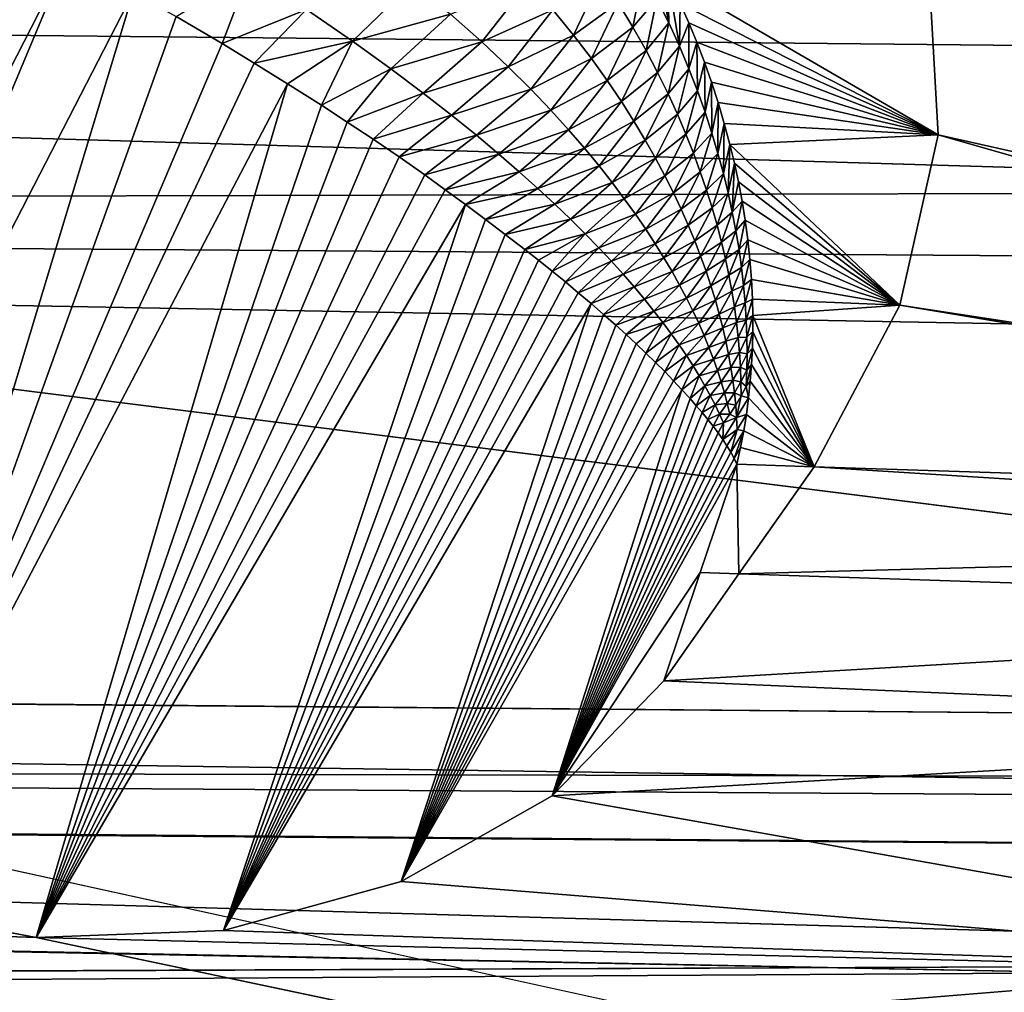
# Model space of a CAD drawing. Header units: metres. Extents: x -31 to 116, y -82 to 82.
# Tile 319 of 656: x 16.642 to 17.436, y -38.084 to -37.3. Entities that reach past the tile are written whole.
import ezdxf

# ---------------------------------------------------------------- set-up
doc = ezdxf.new("R2010")
doc.units = ezdxf.units.M
doc.layers.add('solid_80000000GA_10_1', color=7, linetype='CONTINUOUS')

msp = doc.modelspace()

# ---------------------------------------------------------------- linework, layer by layer
at = {"layer": 'solid_80000000GA_10_1'}
for points in [[(23.04767, -35.786476, 49.158199), (5.595928, -33.960369, 50.161377), (5.595928, -37.675877, 47.434151)], [(15.388331, -35.440407, -49.26173), (23.04767, -34.969704, -49.742542), (23.04767, -38.665939, -46.927025)], [(12.5, -35.020924, 47.021606), (103, -35.848087, 49.354969), (103, -39.609806, 46.390305)], [(12.5, -38.485485, 44.230812), (12.5, -35.020924, 47.021606), (103, -39.609806, 46.390305)], [(12.5, -35.020939, -47.021599), (103, -39.620941, -46.380795), (103, -35.856754, -49.348675)], [(12.5, -35.020939, -47.021599), (12.5, -38.485485, -44.230812), (103, -39.620941, -46.380795)], [(16.182812, -36.240772, -48.689629), (15.388331, -35.440407, -49.26173), (23.04767, -38.665939, -46.927025)], [(23.04767, -39.421745, 46.293915), (23.04767, -35.786476, 49.158199), (5.595928, -37.675877, 47.434151)], [(17.196306, -37.000572, -48.133003), (16.182812, -36.240772, -48.689629), (23.04767, -38.665939, -46.927025)], [(39, -37.328831, -42.417587), (27.5, -37.264008, -42.639057), (12.5, -36.591679, -42.235298)], [(39, -37.091347, -42.137669), (39, -37.328831, -42.417587), (12.5, -36.591679, -42.235298)], [(39, -37.538982, 37.279552), (12.5, -37.270844, 36.899021), (12.5, -36.747009, 37.45446)], [(39, -37.092178, 37.76429), (39, -37.538982, 37.279552), (12.5, -36.747009, 37.45446)], [(39, -37.377934, -37.434277), (12.5, -36.899021, -37.270844), (12.5, -37.45446, -36.747009)], [(39, -37.377934, -37.434277), (39, -37.135208, -37.709202), (12.5, -36.899021, -37.270844)], [(17.274393, -37.065746, -48.084301), (17.196306, -37.000572, -48.133003), (23.04767, -38.665939, -46.927025)], [(17.336506, -37.153465, -48.017685), (17.274393, -37.065746, -48.084301), (23.04767, -38.665939, -46.927025)], [(12.5, -37.078857, 42.824184), (12.5, -38.485485, 44.230812), (20.001122, -38.723598, 44.28376)], [(12.5, -37.078857, 42.824184), (20.001122, -38.723598, 44.28376), (27.5, -38.961391, 44.336441)], [(27.5, -37.263996, 42.639046), (12.5, -37.078857, 42.824184), (27.5, -38.961391, 44.336441)], [(27.5, -37.264008, -42.639057), (12.5, -38.485485, -44.230812), (12.5, -37.078869, -42.824196)], [(17.375599, -37.263943, -47.932709), (17.336506, -37.153465, -48.017685), (23.04767, -38.665939, -46.927025)], [(16.507898, -37.5863, -46.996311), (16.63205, -37.215485, -46.621281), (16.681402, -37.247555, -46.603642)], [(16.681402, -37.247555, -46.603642), (16.73369, -37.278107, -46.593655), (16.384933, -37.955242, -47.368942)], [(16.507898, -37.5863, -46.996311), (16.681402, -37.247555, -46.603642), (16.384933, -37.955242, -47.368942)], [(17.165554, -37.302647, -46.817825), (17.154148, -37.245403, -46.830048), (17.164791, -37.265987, -46.846947)], [(17.15601, -37.283195, -46.79855), (17.154148, -37.245403, -46.830048), (17.165554, -37.302647, -46.817825)], [(27.5, -37.264008, -42.639057), (20.001122, -38.723598, -44.28376), (12.5, -38.485485, -44.230812)], [(16.805347, -37.319431, -46.59623), (16.768324, -37.2976, -46.592163), (16.827156, -37.262157, -46.554646)], [(16.805347, -37.319431, -46.59623), (16.827156, -37.262157, -46.554646), (16.873272, -37.292011, -46.567516)], [(17.111057, -37.265808, -46.708324), (17.08869, -37.312565, -46.683731), (17.071966, -37.292168, -46.660465)], [(17.111057, -37.265808, -46.708324), (17.124697, -37.286621, -46.72982), (17.08869, -37.312565, -46.683731)], [(17.145288, -37.262993, -46.7794), (17.136635, -37.306252, -46.751236), (17.124697, -37.286621, -46.72982)], [(17.145288, -37.262993, -46.7794), (17.15601, -37.283195, -46.79855), (17.136635, -37.306252, -46.751236)], [(17.164791, -37.265987, -46.846947), (17.375599, -37.263943, -47.932709), (17.38287, -37.393021, -47.83223)], [(17.174847, -37.287155, -46.865082), (17.164791, -37.265987, -46.846947), (17.38287, -37.393021, -47.83223)], [(17.174093, -37.321449, -46.837212), (17.164791, -37.265987, -46.846947), (17.174847, -37.287155, -46.865082)], [(17.165554, -37.302647, -46.817825), (17.164791, -37.265987, -46.846947), (17.174093, -37.321449, -46.837212)], [(17.38287, -37.393021, -47.83223), (17.375599, -37.263943, -47.932709), (23.04767, -38.665939, -46.927025)], [(39, -38.06686, 36.8843), (12.5, -37.892418, 36.44949), (12.5, -37.270844, 36.899021)], [(39, -37.538982, 37.279552), (39, -38.06686, 36.8843), (12.5, -37.270844, 36.899021)], [(16.959131, -37.270306, -46.577343), (16.910482, -37.317516, -46.584934), (16.873272, -37.292011, -46.567516)], [(16.959131, -37.270306, -46.577343), (16.989607, -37.295742, -46.599991), (16.910482, -37.317516, -46.584934)], [(17.052292, -37.269844, -46.637028), (17.014666, -37.318043, -46.623222), (16.989607, -37.295742, -46.599991)], [(17.052292, -37.269844, -46.637028), (17.071966, -37.292168, -46.660465), (17.014666, -37.318043, -46.623222)], [(16.73369, -37.278107, -46.593655), (16.511103, -38.012699, -47.325165), (16.384933, -37.955242, -47.368942)], [(16.768324, -37.2976, -46.592163), (16.511103, -38.012699, -47.325165), (16.73369, -37.278107, -46.593655)], [(17.15601, -37.283195, -46.79855), (17.147184, -37.324902, -46.772572), (17.136635, -37.306252, -46.751236)], [(17.15601, -37.283195, -46.79855), (17.165554, -37.302647, -46.817825), (17.147184, -37.324902, -46.772572)], [(17.124697, -37.286621, -46.72982), (17.103201, -37.331478, -46.706783), (17.08869, -37.312565, -46.683731)], [(17.124697, -37.286621, -46.72982), (17.136635, -37.306252, -46.751236), (17.103201, -37.331478, -46.706783)], [(17.174093, -37.321449, -46.837212), (17.174847, -37.287155, -46.865082), (17.18165, -37.302616, -46.878834)], [(17.18165, -37.302616, -46.878834), (17.174847, -37.287155, -46.865082), (17.38287, -37.393021, -47.83223)], [(16.805347, -37.319431, -46.59623), (16.511103, -38.012699, -47.325165), (16.768324, -37.2976, -46.592163)], [(16.831266, -37.335106, -46.602367), (16.805347, -37.319431, -46.59623), (16.873272, -37.292011, -46.567516)], [(16.831266, -37.335106, -46.602367), (16.873272, -37.292011, -46.567516), (16.910482, -37.317516, -46.584934)], [(16.989607, -37.295742, -46.599991), (16.941288, -37.339649, -46.604481), (16.910482, -37.317516, -46.584934)], [(16.989607, -37.295742, -46.599991), (17.014666, -37.318043, -46.623222), (16.941288, -37.339649, -46.604481)], [(17.071966, -37.292168, -46.660465), (17.035885, -37.338036, -46.646564), (17.014666, -37.318043, -46.623222)], [(17.071966, -37.292168, -46.660465), (17.08869, -37.312565, -46.683731), (17.035885, -37.338036, -46.646564)], [(17.136635, -37.306252, -46.751236), (17.115961, -37.349209, -46.729633), (17.103201, -37.331478, -46.706783)], [(17.136635, -37.306252, -46.751236), (17.147184, -37.324902, -46.772572), (17.115961, -37.349209, -46.729633)], [(17.165554, -37.302647, -46.817825), (17.156559, -37.34272, -46.793835), (17.147184, -37.324902, -46.772572)], [(17.165554, -37.302647, -46.817825), (17.174093, -37.321449, -46.837212), (17.156559, -37.34272, -46.793835)], [(17.174093, -37.321449, -46.837212), (17.18165, -37.302616, -46.878834), (17.181747, -37.33968, -46.856697)], [(17.188122, -37.318344, -46.893272), (17.18165, -37.302616, -46.878834), (17.38287, -37.393021, -47.83223)], [(17.181747, -37.33968, -46.856697), (17.18165, -37.302616, -46.878834), (17.188122, -37.318344, -46.893272)], [(17.08869, -37.312565, -46.683731), (17.054209, -37.356262, -46.669853), (17.035885, -37.338036, -46.646564)], [(17.08869, -37.312565, -46.683731), (17.103201, -37.331478, -46.706783), (17.054209, -37.356262, -46.669853)], [(16.831266, -37.335106, -46.602367), (16.511103, -38.012699, -47.325165), (16.805347, -37.319431, -46.59623)], [(16.85799, -37.351738, -46.611691), (16.831266, -37.335106, -46.602367), (16.910482, -37.317516, -46.584934)], [(16.885386, -37.369141, -46.624325), (16.85799, -37.351738, -46.611691), (16.910482, -37.317516, -46.584934)], [(16.885386, -37.369141, -46.624325), (16.910482, -37.317516, -46.584934), (16.941288, -37.339649, -46.604481)], [(17.014666, -37.318043, -46.623222), (16.967482, -37.359272, -46.625103), (16.941288, -37.339649, -46.604481)], [(17.014666, -37.318043, -46.623222), (17.035885, -37.338036, -46.646564), (16.967482, -37.359272, -46.625103)], [(17.174093, -37.321449, -46.837212), (17.164955, -37.359837, -46.815041), (17.156559, -37.34272, -46.793835)], [(17.174093, -37.321449, -46.837212), (17.181747, -37.33968, -46.856697), (17.164955, -37.359837, -46.815041)], [(17.181747, -37.33968, -46.856697), (17.188122, -37.318344, -46.893272), (17.188622, -37.357399, -46.876274)], [(17.194235, -37.334301, -46.908382), (17.188122, -37.318344, -46.893272), (17.38287, -37.393021, -47.83223)], [(17.188622, -37.357399, -46.876274), (17.188122, -37.318344, -46.893272), (17.194235, -37.334301, -46.908382)], [(17.147184, -37.324902, -46.772572), (17.1273, -37.365963, -46.7523), (17.115961, -37.349209, -46.729633)], [(17.147184, -37.324902, -46.772572), (17.156559, -37.34272, -46.793835), (17.1273, -37.365963, -46.7523)], [(16.85799, -37.351738, -46.611691), (16.511103, -38.012699, -47.325165), (16.831266, -37.335106, -46.602367)], [(17.035885, -37.338036, -46.646564), (16.990284, -37.377018, -46.64629), (16.967482, -37.359272, -46.625103)], [(17.035885, -37.338036, -46.646564), (17.054209, -37.356262, -46.669853), (16.990284, -37.377018, -46.64629)], [(17.103201, -37.331478, -46.706783), (17.07033, -37.373135, -46.693027), (17.054209, -37.356262, -46.669853)], [(17.103201, -37.331478, -46.706783), (17.115961, -37.349209, -46.729633), (17.07033, -37.373135, -46.693027)], [(17.188622, -37.357399, -46.876274), (17.194235, -37.334301, -46.908382), (17.19479, -37.37466, -46.895931)], [(17.19998, -37.350506, -46.92416), (17.194235, -37.334301, -46.908382), (17.38287, -37.393021, -47.83223)], [(17.19479, -37.37466, -46.895931), (17.194235, -37.334301, -46.908382), (17.19998, -37.350506, -46.92416)], [(16.906141, -37.382687, -46.636154), (16.885386, -37.369141, -46.624325), (16.941288, -37.339649, -46.604481)], [(16.906141, -37.382687, -46.636154), (16.941288, -37.339649, -46.604481), (16.967482, -37.359272, -46.625103)], [(17.156559, -37.34272, -46.793835), (17.137442, -37.381901, -46.774811), (17.1273, -37.365963, -46.7523)], [(17.156559, -37.34272, -46.793835), (17.164955, -37.359837, -46.815041), (17.137442, -37.381901, -46.774811)], [(17.181747, -37.33968, -46.856697), (17.172497, -37.376339, -46.836201), (17.164955, -37.359837, -46.815041)], [(17.181747, -37.33968, -46.856697), (17.188622, -37.357399, -46.876274), (17.172497, -37.376339, -46.836201)], [(16.85799, -37.351738, -46.611691), (16.655378, -38.040218, -47.305668), (16.511103, -38.012699, -47.325165)], [(16.885386, -37.369141, -46.624325), (16.655378, -38.040218, -47.305668), (16.85799, -37.351738, -46.611691)], [(17.115961, -37.349209, -46.729633), (17.084686, -37.38892, -46.716076), (17.07033, -37.373135, -46.693027)], [(17.115961, -37.349209, -46.729633), (17.1273, -37.365963, -46.7523), (17.084686, -37.38892, -46.716076)], [(17.19479, -37.37466, -46.895931), (17.19998, -37.350506, -46.92416), (17.200306, -37.391499, -46.915672)], [(17.205341, -37.366966, -46.94062), (17.19998, -37.350506, -46.92416), (17.38287, -37.393021, -47.83223)], [(17.200306, -37.391499, -46.915672), (17.19998, -37.350506, -46.92416), (17.205341, -37.366966, -46.94062)], [(16.927071, -37.396564, -46.650021), (16.906141, -37.382687, -46.636154), (16.967482, -37.359272, -46.625103)], [(16.927071, -37.396564, -46.650021), (16.967482, -37.359272, -46.625103), (16.990284, -37.377018, -46.64629)], [(17.054209, -37.356262, -46.669853), (17.01045, -37.393311, -46.667828), (16.990284, -37.377018, -46.64629)], [(17.054209, -37.356262, -46.669853), (17.07033, -37.373135, -46.693027), (17.01045, -37.393311, -46.667828)], [(17.164955, -37.359837, -46.815041), (17.146589, -37.397156, -46.797184), (17.137442, -37.381901, -46.774811)], [(17.164955, -37.359837, -46.815041), (17.172497, -37.376339, -46.836201), (17.146589, -37.397156, -46.797184)], [(17.188622, -37.357399, -46.876274), (17.1793, -37.392311, -46.857323), (17.172497, -37.376339, -46.836201)], [(17.188622, -37.357399, -46.876274), (17.19479, -37.37466, -46.895931), (17.1793, -37.392311, -46.857323)], [(16.906141, -37.382687, -46.636154), (16.655378, -38.040218, -47.305668), (16.885386, -37.369141, -46.624325)], [(17.1273, -37.365963, -46.7523), (17.097597, -37.40382, -46.739002), (17.084686, -37.38892, -46.716076)], [(17.1273, -37.365963, -46.7523), (17.137442, -37.381901, -46.774811), (17.097597, -37.40382, -46.739002)], [(17.200306, -37.391499, -46.915672), (17.205341, -37.366966, -46.94062), (17.205215, -37.407948, -46.935486)], [(17.205215, -37.407948, -46.935486), (17.205341, -37.366966, -46.94062), (17.210304, -37.383705, -46.957767)], [(17.210304, -37.383705, -46.957767), (17.205341, -37.366966, -46.94062), (17.38287, -37.393021, -47.83223)], [(39, -37.647449, -37.185452), (39, -37.377934, -37.434277), (12.5, -37.45446, -36.747009)], [(16.947987, -37.410778, -46.666035), (16.927071, -37.396564, -46.650021), (16.990284, -37.377018, -46.64629)], [(16.947987, -37.410778, -46.666035), (16.990284, -37.377018, -46.64629), (17.01045, -37.393311, -46.667828)], [(17.07033, -37.373135, -46.693027), (17.028549, -37.408459, -46.689579), (17.01045, -37.393311, -46.667828)], [(17.07033, -37.373135, -46.693027), (17.084686, -37.38892, -46.716076), (17.028549, -37.408459, -46.689579)], [(17.172497, -37.376339, -46.836201), (17.154875, -37.411819, -46.819447), (17.146589, -37.397156, -46.797184)], [(17.172497, -37.376339, -46.836201), (17.1793, -37.392311, -46.857323), (17.154875, -37.411819, -46.819447)], [(17.19479, -37.37466, -46.895931), (17.185444, -37.407814, -46.878422), (17.1793, -37.392311, -46.857323)], [(17.19479, -37.37466, -46.895931), (17.200306, -37.391499, -46.915672), (17.185444, -37.407814, -46.878422)], [(16.927071, -37.396564, -46.650021), (16.655378, -38.040218, -47.305668), (16.906141, -37.382687, -46.636154)], [(17.137442, -37.381901, -46.774811), (17.109283, -37.417969, -46.761829), (17.097597, -37.40382, -46.739002)], [(17.137442, -37.381901, -46.774811), (17.146589, -37.397156, -46.797184), (17.109283, -37.417969, -46.761829)], [(17.205215, -37.407948, -46.935486), (17.210304, -37.383705, -46.957767), (17.20957, -37.424038, -46.955376)], [(17.20957, -37.424038, -46.955376), (17.210304, -37.383705, -46.957767), (17.214848, -37.400707, -46.975597)], [(17.214848, -37.400707, -46.975597), (17.210304, -37.383705, -46.957767), (17.38287, -37.393021, -47.83223)], [(16.968712, -37.425343, -46.68428), (16.947987, -37.410778, -46.666035), (17.01045, -37.393311, -46.667828)], [(16.968712, -37.425343, -46.68428), (17.01045, -37.393311, -46.667828), (17.028549, -37.408459, -46.689579)], [(17.084686, -37.38892, -46.716076), (17.044949, -37.422672, -46.711483), (17.028549, -37.408459, -46.689579)], [(17.084686, -37.38892, -46.716076), (17.097597, -37.40382, -46.739002), (17.044949, -37.422672, -46.711483)], [(17.1793, -37.392311, -46.857323), (17.162416, -37.42598, -46.841618), (17.154875, -37.411819, -46.819447)], [(17.1793, -37.392311, -46.857323), (17.185444, -37.407814, -46.878422), (17.162416, -37.42598, -46.841618)], [(17.200306, -37.391499, -46.915672), (17.190979, -37.422882, -46.899502), (17.185444, -37.407814, -46.878422)], [(17.200306, -37.391499, -46.915672), (17.205215, -37.407948, -46.935486), (17.190979, -37.422882, -46.899502)], [(17.214848, -37.400707, -46.975597), (17.38287, -37.393021, -47.83223), (17.351797, -37.530239, -47.724049)], [(17.351797, -37.530239, -47.724049), (17.38287, -37.393021, -47.83223), (18.452015, -37.698494, -47.612148)], [(17.38287, -37.393021, -47.83223), (23.04767, -38.665939, -46.927025), (18.452015, -37.698494, -47.612148)], [(16.947987, -37.410778, -46.666035), (16.655378, -38.040218, -47.305668), (16.927071, -37.396564, -46.650021)], [(17.146589, -37.397156, -46.797184), (17.119938, -37.431492, -46.784561), (17.109283, -37.417969, -46.761829)], [(17.146589, -37.397156, -46.797184), (17.154875, -37.411819, -46.819447), (17.119938, -37.431492, -46.784561)], [(17.20957, -37.424038, -46.955376), (17.214848, -37.400707, -46.975597), (17.213419, -37.439804, -46.975334)], [(17.213419, -37.439804, -46.975334), (17.214848, -37.400707, -46.975597), (17.218454, -37.415749, -46.991753)], [(17.218454, -37.415749, -46.991753), (17.214848, -37.400707, -46.975597), (17.351797, -37.530239, -47.724049)], [(16.985149, -37.437191, -46.700481), (16.968712, -37.425343, -46.68428), (17.028549, -37.408459, -46.689579)], [(16.985149, -37.437191, -46.700481), (17.028549, -37.408459, -46.689579), (17.044949, -37.422672, -46.711483)], [(17.097597, -37.40382, -46.739002), (17.059927, -37.436111, -46.733505), (17.044949, -37.422672, -46.711483)], [(17.097597, -37.40382, -46.739002), (17.109283, -37.417969, -46.761829), (17.059927, -37.436111, -46.733505)], [(17.185444, -37.407814, -46.878422), (17.169296, -37.43969, -46.863712), (17.162416, -37.42598, -46.841618)], [(17.185444, -37.407814, -46.878422), (17.190979, -37.422882, -46.899502), (17.169296, -37.43969, -46.863712)], [(17.205215, -37.407948, -46.935486), (17.195955, -37.437557, -46.920574), (17.190979, -37.422882, -46.899502)], [(17.205215, -37.407948, -46.935486), (17.20957, -37.424038, -46.955376), (17.195955, -37.437557, -46.920574)], [(16.968712, -37.425343, -46.68428), (16.655378, -38.040218, -47.305668), (16.947987, -37.410778, -46.666035)], [(17.109283, -37.417969, -46.761829), (17.073673, -37.448887, -46.755623), (17.059927, -37.436111, -46.733505)], [(17.109283, -37.417969, -46.761829), (17.119938, -37.431492, -46.784561), (17.073673, -37.448887, -46.755623)], [(17.154875, -37.411819, -46.819447), (17.129696, -37.444477, -46.807217), (17.119938, -37.431492, -46.784561)], [(17.154875, -37.411819, -46.819447), (17.162416, -37.42598, -46.841618), (17.129696, -37.444477, -46.807217)], [(17.213419, -37.439804, -46.975334), (17.218454, -37.415749, -46.991753), (17.216793, -37.455265, -46.995358)], [(17.216793, -37.455265, -46.995358), (17.218454, -37.415749, -46.991753), (17.22171, -37.43095, -47.008442)], [(17.22171, -37.43095, -47.008442), (17.218454, -37.415749, -46.991753), (17.351797, -37.530239, -47.724049)], [(16.985149, -37.437191, -46.700481), (16.655378, -38.040218, -47.305668), (16.968712, -37.425343, -46.68428)], [(17.001465, -37.449165, -46.718102), (16.985149, -37.437191, -46.700481), (17.044949, -37.422672, -46.711483)], [(17.001465, -37.449165, -46.718102), (17.044949, -37.422672, -46.711483), (17.059927, -37.436111, -46.733505)], [(17.162416, -37.42598, -46.841618), (17.138674, -37.456993, -46.829807), (17.129696, -37.444477, -46.807217)], [(17.162416, -37.42598, -46.841618), (17.169296, -37.43969, -46.863712), (17.138674, -37.456993, -46.829807)], [(17.190979, -37.422882, -46.899502), (17.17557, -37.452991, -46.885742), (17.169296, -37.43969, -46.863712)], [(17.190979, -37.422882, -46.899502), (17.195955, -37.437557, -46.920574), (17.17557, -37.452991, -46.885742)], [(17.20957, -37.424038, -46.955376), (17.200426, -37.451874, -46.941643), (17.195955, -37.437557, -46.920574)], [(17.20957, -37.424038, -46.955376), (17.213419, -37.439804, -46.975334), (17.200426, -37.451874, -46.941643)], [(17.119938, -37.431492, -46.784561), (17.086367, -37.46109, -46.777813), (17.073673, -37.448887, -46.755623)], [(17.119938, -37.431492, -46.784561), (17.129696, -37.444477, -46.807217), (17.086367, -37.46109, -46.777813)], [(17.216793, -37.455265, -46.995358), (17.22171, -37.43095, -47.008442), (17.224602, -37.446327, -47.025681)], [(17.224602, -37.446327, -47.025681), (17.22171, -37.43095, -47.008442), (17.351797, -37.530239, -47.724049)], [(17.001465, -37.449165, -46.718102), (16.655378, -38.040218, -47.305668), (16.985149, -37.437191, -46.700481)], [(17.01766, -37.461212, -46.737141), (17.001465, -37.449165, -46.718102), (17.059927, -37.436111, -46.733505)], [(17.01766, -37.461212, -46.737141), (17.059927, -37.436111, -46.733505), (17.073673, -37.448887, -46.755623)], [(17.169296, -37.43969, -46.863712), (17.146954, -37.469097, -46.852352), (17.138674, -37.456993, -46.829807)], [(17.169296, -37.43969, -46.863712), (17.17557, -37.452991, -46.885742), (17.146954, -37.469097, -46.852352)], [(17.195955, -37.437557, -46.920574), (17.181286, -37.465919, -46.907726), (17.17557, -37.452991, -46.885742)], [(17.195955, -37.437557, -46.920574), (17.200426, -37.451874, -46.941643), (17.181286, -37.465919, -46.907726)], [(17.213419, -37.439804, -46.975334), (17.204441, -37.465878, -46.962711), (17.200426, -37.451874, -46.941643)], [(17.213419, -37.439804, -46.975334), (17.216793, -37.455265, -46.995358), (17.204441, -37.465878, -46.962711)], [(17.001465, -37.449165, -46.718102), (16.806421, -38.034481, -47.313046), (16.655378, -38.040218, -47.305668)], [(17.01766, -37.461212, -46.737141), (16.806421, -38.034481, -47.313046), (17.001465, -37.449165, -46.718102)], [(17.03367, -37.473289, -46.757599), (17.01766, -37.461212, -46.737141), (17.073673, -37.448887, -46.755623)], [(17.03367, -37.473289, -46.757599), (17.073673, -37.448887, -46.755623), (17.086367, -37.46109, -46.777813)], [(17.129696, -37.444477, -46.807217), (17.098125, -37.472797, -46.800072), (17.086367, -37.46109, -46.777813)], [(17.129696, -37.444477, -46.807217), (17.138674, -37.456993, -46.829807), (17.098125, -37.472797, -46.800072)], [(17.216793, -37.455265, -46.995358), (17.224602, -37.446327, -47.025681), (17.219707, -37.47044, -47.01545)], [(17.219707, -37.47044, -47.01545), (17.224602, -37.446327, -47.025681), (17.227112, -37.461891, -47.04348)], [(17.227112, -37.461891, -47.04348), (17.224602, -37.446327, -47.025681), (17.351797, -37.530239, -47.724049)], [(39, -37.941895, -36.964695), (12.5, -37.45446, -36.747009), (12.5, -38.098354, -36.336304)], [(39, -37.941895, -36.964695), (39, -37.647449, -37.185452), (12.5, -37.45446, -36.747009)], [(17.138674, -37.456993, -46.829807), (17.10906, -37.484066, -46.822392), (17.098125, -37.472797, -46.800072)], [(17.138674, -37.456993, -46.829807), (17.146954, -37.469097, -46.852352), (17.10906, -37.484066, -46.822392)], [(17.17557, -37.452991, -46.885742), (17.154593, -37.480824, -46.874855), (17.146954, -37.469097, -46.852352)], [(17.17557, -37.452991, -46.885742), (17.181286, -37.465919, -46.907726), (17.154593, -37.480824, -46.874855)], [(17.200426, -37.451874, -46.941643), (17.186501, -37.478519, -46.929668), (17.181286, -37.465919, -46.907726)], [(17.200426, -37.451874, -46.941643), (17.204441, -37.465878, -46.962711), (17.186501, -37.478519, -46.929668)], [(17.216793, -37.455265, -46.995358), (17.208029, -37.479588, -46.983795), (17.204441, -37.465878, -46.962711)], [(17.216793, -37.455265, -46.995358), (17.219707, -37.47044, -47.01545), (17.208029, -37.479588, -46.983795)], [(17.03367, -37.473289, -46.757599), (16.806421, -38.034481, -47.313046), (17.01766, -37.461212, -46.737141)], [(17.049438, -37.485413, -46.779522), (17.03367, -37.473289, -46.757599), (17.086367, -37.46109, -46.777813)], [(17.049438, -37.485413, -46.779522), (17.086367, -37.46109, -46.777813), (17.098125, -37.472797, -46.800072)], [(17.181286, -37.465919, -46.907726), (17.16164, -37.492203, -46.897327), (17.154593, -37.480824, -46.874855)], [(17.181286, -37.465919, -46.907726), (17.186501, -37.478519, -46.929668), (17.16164, -37.492203, -46.897327)], [(17.204441, -37.465878, -46.962711), (17.191261, -37.490822, -46.951588), (17.186501, -37.478519, -46.929668)], [(17.204441, -37.465878, -46.962711), (17.208029, -37.479588, -46.983795), (17.191261, -37.490822, -46.951588)], [(17.219707, -37.47044, -47.01545), (17.227112, -37.461891, -47.04348), (17.222183, -37.485336, -47.035606)], [(17.222183, -37.485336, -47.035606), (17.227112, -37.461891, -47.04348), (17.229225, -37.477642, -47.061859)], [(17.229225, -37.477642, -47.061859), (17.227112, -37.461891, -47.04348), (17.351797, -37.530239, -47.724049)], [(17.049438, -37.485413, -46.779522), (16.806421, -38.034481, -47.313046), (17.03367, -37.473289, -46.757599)], [(17.060524, -37.49411, -46.796116), (17.049438, -37.485413, -46.779522), (17.098125, -37.472797, -46.800072)], [(17.071428, -37.502846, -46.813503), (17.060524, -37.49411, -46.796116), (17.098125, -37.472797, -46.800072)], [(17.071428, -37.502846, -46.813503), (17.098125, -37.472797, -46.800072), (17.10906, -37.484066, -46.822392)], [(17.146954, -37.469097, -46.852352), (17.119247, -37.494942, -46.844769), (17.10906, -37.484066, -46.822392)], [(17.146954, -37.469097, -46.852352), (17.154593, -37.480824, -46.874855), (17.119247, -37.494942, -46.844769)], [(17.219707, -37.47044, -47.01545), (17.211206, -37.493019, -47.00489), (17.208029, -37.479588, -46.983795)], [(17.219707, -37.47044, -47.01545), (17.222183, -37.485336, -47.035606), (17.211206, -37.493019, -47.00489)], [(17.154593, -37.480824, -46.874855), (17.128744, -37.505451, -46.867199), (17.119247, -37.494942, -46.844769)], [(17.154593, -37.480824, -46.874855), (17.16164, -37.492203, -46.897327), (17.128744, -37.505451, -46.867199)], [(17.186501, -37.478519, -46.929668), (17.168154, -37.503273, -46.919777), (17.16164, -37.492203, -46.897327)], [(17.186501, -37.478519, -46.929668), (17.191261, -37.490822, -46.951588), (17.168154, -37.503273, -46.919777)], [(17.208029, -37.479588, -46.983795), (17.195604, -37.502853, -46.973488), (17.191261, -37.490822, -46.951588)], [(17.208029, -37.479588, -46.983795), (17.211206, -37.493019, -47.00489), (17.195604, -37.502853, -46.973488)], [(17.222183, -37.485336, -47.035606), (17.229225, -37.477642, -47.061859), (17.224232, -37.499969, -47.055828)], [(17.224232, -37.499969, -47.055828), (17.229225, -37.477642, -47.061859), (17.230923, -37.493519, -47.080799)], [(17.230923, -37.493519, -47.080799), (17.229225, -37.477642, -47.061859), (17.351797, -37.530239, -47.724049)], [(17.060524, -37.49411, -46.796116), (16.806421, -38.034481, -47.313046), (17.049438, -37.485413, -46.779522)], [(17.082119, -37.511593, -46.831654), (17.071428, -37.502846, -46.813503), (17.10906, -37.484066, -46.822392)], [(17.082119, -37.511593, -46.831654), (17.10906, -37.484066, -46.822392), (17.119247, -37.494942, -46.844769)], [(17.222183, -37.485336, -47.035606), (17.213991, -37.506187, -47.026001), (17.211206, -37.493019, -47.00489)], [(17.222183, -37.485336, -47.035606), (17.224232, -37.499969, -47.055828), (17.213991, -37.506187, -47.026001)], [(17.071428, -37.502846, -46.813503), (16.806421, -38.034481, -47.313046), (17.060524, -37.49411, -46.796116)], [(17.092596, -37.520348, -46.85059), (17.082119, -37.511593, -46.831654), (17.119247, -37.494942, -46.844769)], [(17.092596, -37.520348, -46.85059), (17.119247, -37.494942, -46.844769), (17.128744, -37.505451, -46.867199)], [(17.16164, -37.492203, -46.897327), (17.1376, -37.515621, -46.889683), (17.128744, -37.505451, -46.867199)], [(17.16164, -37.492203, -46.897327), (17.168154, -37.503273, -46.919777), (17.1376, -37.515621, -46.889683)], [(17.191261, -37.490822, -46.951588), (17.174185, -37.514065, -46.942215), (17.168154, -37.503273, -46.919777)], [(17.191261, -37.490822, -46.951588), (17.195604, -37.502853, -46.973488), (17.174185, -37.514065, -46.942215)], [(17.211206, -37.493019, -47.00489), (17.199543, -37.514629, -46.995377), (17.195604, -37.502853, -46.973488)], [(17.211206, -37.493019, -47.00489), (17.213991, -37.506187, -47.026001), (17.199543, -37.514629, -46.995377)], [(17.224232, -37.499969, -47.055828), (17.230923, -37.493519, -47.080799), (17.225872, -37.514347, -47.076115)], [(17.225872, -37.514347, -47.076115), (17.230923, -37.493519, -47.080799), (17.232193, -37.509499, -47.1003)], [(17.232193, -37.509499, -47.1003), (17.230923, -37.493519, -47.080799), (17.351797, -37.530239, -47.724049)], [(17.082119, -37.511593, -46.831654), (16.806421, -38.034481, -47.313046), (17.071428, -37.502846, -46.813503)], [(17.102863, -37.529091, -46.870323), (17.092596, -37.520348, -46.85059), (17.128744, -37.505451, -46.867199)], [(17.102863, -37.529091, -46.870323), (17.128744, -37.505451, -46.867199), (17.1376, -37.515621, -46.889683)], [(17.168154, -37.503273, -46.919777), (17.14587, -37.525486, -46.912216), (17.1376, -37.515621, -46.889683)], [(17.168154, -37.503273, -46.919777), (17.174185, -37.514065, -46.942215), (17.14587, -37.525486, -46.912216)], [(17.195604, -37.502853, -46.973488), (17.179768, -37.524605, -46.964645), (17.174185, -37.514065, -46.942215)], [(17.195604, -37.502853, -46.973488), (17.199543, -37.514629, -46.995377), (17.179768, -37.524605, -46.964645)], [(17.224232, -37.499969, -47.055828), (17.216398, -37.5191, -47.047131), (17.213991, -37.506187, -47.026001)], [(17.224232, -37.499969, -47.055828), (17.225872, -37.514347, -47.076115), (17.216398, -37.5191, -47.047131)], [(17.092596, -37.520348, -46.85059), (16.806421, -38.034481, -47.313046), (17.082119, -37.511593, -46.831654)], [(17.213991, -37.506187, -47.026001), (17.203096, -37.526157, -47.017258), (17.199543, -37.514629, -46.995377)], [(17.213991, -37.506187, -47.026001), (17.216398, -37.5191, -47.047131), (17.203096, -37.526157, -47.017258)], [(17.225872, -37.514347, -47.076115), (17.232193, -37.509499, -47.1003), (17.227121, -37.528484, -47.096458)], [(17.227121, -37.528484, -47.096458), (17.232193, -37.509499, -47.1003), (17.233015, -37.525604, -47.120384)], [(17.233015, -37.525604, -47.120384), (17.232193, -37.509499, -47.1003), (17.351797, -37.530239, -47.724049)], [(17.102863, -37.529091, -46.870323), (16.806421, -38.034481, -47.313046), (17.092596, -37.520348, -46.85059)], [(17.112923, -37.537819, -46.890877), (17.102863, -37.529091, -46.870323), (17.1376, -37.515621, -46.889683)], [(17.112923, -37.537819, -46.890877), (17.1376, -37.515621, -46.889683), (17.14587, -37.525486, -46.912216)], [(17.174185, -37.514065, -46.942215), (17.153605, -37.535072, -46.934803), (17.14587, -37.525486, -46.912216)], [(17.174185, -37.514065, -46.942215), (17.179768, -37.524605, -46.964645), (17.153605, -37.535072, -46.934803)], [(17.199543, -37.514629, -46.995377), (17.184919, -37.534897, -46.987076), (17.179768, -37.524605, -46.964645)], [(17.199543, -37.514629, -46.995377), (17.203096, -37.526157, -47.017258), (17.184919, -37.534897, -46.987076)], [(17.216398, -37.5191, -47.047131), (17.20628, -37.537453, -47.039135), (17.203096, -37.526157, -47.017258)], [(17.216398, -37.5191, -47.047131), (17.218443, -37.53178, -47.068279), (17.20628, -37.537453, -47.039135)], [(17.225872, -37.514347, -47.076115), (17.218443, -37.53178, -47.068279), (17.216398, -37.5191, -47.047131)], [(17.225872, -37.514347, -47.076115), (17.227121, -37.528484, -47.096458), (17.218443, -37.53178, -47.068279)], [(17.102863, -37.529091, -46.870323), (16.949665, -37.995152, -47.347282), (16.806421, -38.034481, -47.313046)], [(17.112923, -37.537819, -46.890877), (16.949665, -37.995152, -47.347282), (17.102863, -37.529091, -46.870323)], [(17.122749, -37.546513, -46.912251), (17.112923, -37.537819, -46.890877), (17.14587, -37.525486, -46.912216)], [(17.122749, -37.546513, -46.912251), (17.14587, -37.525486, -46.912216), (17.153605, -37.535072, -46.934803)], [(17.179768, -37.524605, -46.964645), (17.160839, -37.544399, -46.957439), (17.153605, -37.535072, -46.934803)], [(17.179768, -37.524605, -46.964645), (17.184919, -37.534897, -46.987076), (17.160839, -37.544399, -46.957439)], [(17.203096, -37.526157, -47.017258), (17.189657, -37.544952, -47.009506), (17.184919, -37.534897, -46.987076)], [(17.203096, -37.526157, -47.017258), (17.20628, -37.537453, -47.039135), (17.189657, -37.544952, -47.009506)], [(17.227121, -37.528484, -47.096458), (17.220144, -37.544235, -47.089458), (17.218443, -37.53178, -47.068279)], [(17.227121, -37.528484, -47.096458), (17.227995, -37.542397, -47.116867), (17.220144, -37.544235, -47.089458)], [(17.227121, -37.528484, -47.096458), (17.233015, -37.525604, -47.120384), (17.227995, -37.542397, -47.116867)], [(17.227995, -37.542397, -47.116867), (17.233015, -37.525604, -47.120384), (17.233334, -37.538593, -47.136879)], [(17.233334, -37.538593, -47.136879), (17.233015, -37.525604, -47.120384), (17.351797, -37.530239, -47.724049)], [(17.131107, -37.554081, -46.931602), (17.122749, -37.546513, -46.912251), (17.153605, -37.535072, -46.934803)], [(17.131107, -37.554081, -46.931602), (17.153605, -37.535072, -46.934803), (17.160839, -37.544399, -46.957439)], [(17.184919, -37.534897, -46.987076), (17.167589, -37.553471, -46.980129), (17.160839, -37.544399, -46.957439)], [(17.184919, -37.534897, -46.987076), (17.189657, -37.544952, -47.009506), (17.167589, -37.553471, -46.980129)], [(17.20628, -37.537453, -47.039135), (17.194, -37.55479, -47.031948), (17.189657, -37.544952, -47.009506)], [(17.20628, -37.537453, -47.039135), (17.209108, -37.548527, -47.061016), (17.194, -37.55479, -47.031948)], [(17.218443, -37.53178, -47.068279), (17.209108, -37.548527, -47.061016), (17.20628, -37.537453, -47.039135)], [(17.218443, -37.53178, -47.068279), (17.220144, -37.544235, -47.089458), (17.209108, -37.548527, -47.061016)], [(17.233334, -37.538593, -47.136879), (17.351797, -37.530239, -47.724049), (17.282774, -37.66066, -47.619923)], [(17.282774, -37.66066, -47.619923), (17.351797, -37.530239, -47.724049), (18.335388, -37.694691, -47.612911)], [(17.351797, -37.530239, -47.724049), (18.452015, -37.698494, -47.612148), (18.335388, -37.694691, -47.612911)], [(17.122749, -37.546513, -46.912251), (16.949665, -37.995152, -47.347282), (17.112923, -37.537819, -46.890877)], [(17.13924, -37.561619, -46.951576), (17.131107, -37.554081, -46.931602), (17.160839, -37.544399, -46.957439)], [(17.147146, -37.569111, -46.972198), (17.13924, -37.561619, -46.951576), (17.160839, -37.544399, -46.957439)], [(17.147146, -37.569111, -46.972198), (17.160839, -37.544399, -46.957439), (17.167589, -37.553471, -46.980129)], [(17.189657, -37.544952, -47.009506), (17.173876, -37.562302, -47.002865), (17.167589, -37.553471, -46.980129)], [(17.189657, -37.544952, -47.009506), (17.194, -37.55479, -47.031948), (17.173876, -37.562302, -47.002865)], [(17.220144, -37.544235, -47.089458), (17.211603, -37.559395, -47.082909), (17.209108, -37.548527, -47.061016)], [(17.220144, -37.544235, -47.089458), (17.221514, -37.556477, -47.110664), (17.211603, -37.559395, -47.082909)], [(17.227995, -37.542397, -47.116867), (17.221514, -37.556477, -47.110664), (17.220144, -37.544235, -47.089458)], [(17.227995, -37.542397, -47.116867), (17.22851, -37.556091, -47.137337), (17.221514, -37.556477, -47.110664)], [(17.227995, -37.542397, -47.116867), (17.233334, -37.538593, -47.136879), (17.22851, -37.556091, -47.137337)], [(17.22851, -37.556091, -47.137337), (17.233334, -37.538593, -47.136879), (17.233334, -37.551689, -47.153767)], [(17.233334, -37.551689, -47.153767), (17.233334, -37.538593, -47.136879), (17.282774, -37.66066, -47.619923)], [(17.131107, -37.554081, -46.931602), (16.949665, -37.995152, -47.347282), (17.122749, -37.546513, -46.912251)], [(17.209108, -37.548527, -47.061016), (17.197966, -37.564411, -47.054398), (17.194, -37.55479, -47.031948)], [(17.209108, -37.548527, -47.061016), (17.211603, -37.559395, -47.082909), (17.197966, -37.564411, -47.054398)], [(17.22851, -37.556091, -47.137337), (17.233334, -37.551689, -47.153767), (17.228676, -37.56958, -47.157864)], [(17.228676, -37.56958, -47.157864), (17.233334, -37.551689, -47.153767), (17.233, -37.564896, -47.171051)], [(17.233, -37.564896, -47.171051), (17.233334, -37.551689, -47.153767), (17.282774, -37.66066, -47.619923)], [(17.13924, -37.561619, -46.951576), (16.949665, -37.995152, -47.347282), (17.131107, -37.554081, -46.931602)], [(17.154821, -37.576553, -46.993488), (17.147146, -37.569111, -46.972198), (17.167589, -37.553471, -46.980129)], [(17.154821, -37.576553, -46.993488), (17.167589, -37.553471, -46.980129), (17.173876, -37.562302, -47.002865)], [(17.194, -37.55479, -47.031948), (17.179716, -37.570896, -47.025654), (17.173876, -37.562302, -47.002865)], [(17.194, -37.55479, -47.031948), (17.197966, -37.564411, -47.054398), (17.179716, -37.570896, -47.025654)], [(17.211603, -37.559395, -47.082909), (17.201571, -37.573833, -47.076866), (17.197966, -37.564411, -47.054398)], [(17.211603, -37.559395, -47.082909), (17.213776, -37.570065, -47.104813), (17.201571, -37.573833, -47.076866)], [(17.221514, -37.556477, -47.110664), (17.213776, -37.570065, -47.104813), (17.211603, -37.559395, -47.082909)], [(17.221514, -37.556477, -47.110664), (17.22257, -37.568523, -47.131901), (17.213776, -37.570065, -47.104813)], [(17.22851, -37.556091, -47.137337), (17.22257, -37.568523, -47.131901), (17.221514, -37.556477, -47.110664)], [(17.22851, -37.556091, -47.137337), (17.228676, -37.56958, -47.157864), (17.22257, -37.568523, -47.131901)], [(17.147146, -37.569111, -46.972198), (16.949665, -37.995152, -47.347282), (17.13924, -37.561619, -46.951576)], [(17.154821, -37.576553, -46.993488), (16.949665, -37.995152, -47.347282), (17.147146, -37.569111, -46.972198)], [(17.162256, -37.583942, -47.015469), (17.154821, -37.576553, -46.993488), (17.173876, -37.562302, -47.002865)], [(17.162256, -37.583942, -47.015469), (17.173876, -37.562302, -47.002865), (17.179716, -37.570896, -47.025654)], [(17.197966, -37.564411, -47.054398), (17.185129, -37.579269, -47.048492), (17.179716, -37.570896, -47.025654)], [(17.197966, -37.564411, -47.054398), (17.201571, -37.573833, -47.076866), (17.185129, -37.579269, -47.048492)], [(17.22257, -37.568523, -47.131901), (17.215647, -37.580555, -47.126736), (17.213776, -37.570065, -47.104813)], [(17.22257, -37.568523, -47.131901), (17.223326, -37.580387, -47.153175), (17.215647, -37.580555, -47.126736)], [(17.228676, -37.56958, -47.157864), (17.223326, -37.580387, -47.153175), (17.22257, -37.568523, -47.131901)], [(17.2285, -37.582867, -47.178452), (17.233, -37.564896, -47.171051), (17.232317, -37.578194, -47.18874)], [(17.228676, -37.56958, -47.157864), (17.233, -37.564896, -47.171051), (17.2285, -37.582867, -47.178452)], [(17.232317, -37.578194, -47.18874), (17.233, -37.564896, -47.171051), (17.282774, -37.66066, -47.619923)], [(17.162256, -37.583942, -47.015469), (16.949665, -37.995152, -47.347282), (17.154821, -37.576553, -46.993488)], [(17.16939, -37.591267, -47.038097), (17.162256, -37.583942, -47.015469), (17.179716, -37.570896, -47.025654)], [(17.16939, -37.591267, -47.038097), (17.179716, -37.570896, -47.025654), (17.185129, -37.579269, -47.048492)], [(17.201571, -37.573833, -47.076866), (17.190134, -37.587429, -47.071384), (17.185129, -37.579269, -47.048492)], [(17.201571, -37.573833, -47.076866), (17.204834, -37.583065, -47.099354), (17.190134, -37.587429, -47.071384)], [(17.213776, -37.570065, -47.104813), (17.204834, -37.583065, -47.099354), (17.201571, -37.573833, -47.076866)], [(17.213776, -37.570065, -47.104813), (17.215647, -37.580555, -47.126736), (17.204834, -37.583065, -47.099354)], [(17.228676, -37.56958, -47.157864), (17.2285, -37.582867, -47.178452), (17.223326, -37.580387, -47.153175)], [(17.16939, -37.591267, -47.038097), (16.949665, -37.995152, -47.347282), (17.162256, -37.583942, -47.015469)], [(17.176201, -37.59853, -47.061371), (17.16939, -37.591267, -47.038097), (17.185129, -37.579269, -47.048492)], [(17.176201, -37.59853, -47.061371), (17.185129, -37.579269, -47.048492), (17.190134, -37.587429, -47.071384)], [(17.204834, -37.583065, -47.099354), (17.194748, -37.595383, -47.094326), (17.190134, -37.587429, -47.071384)], [(17.204834, -37.583065, -47.099354), (17.207771, -37.592117, -47.121864), (17.194748, -37.595383, -47.094326)], [(17.215647, -37.580555, -47.126736), (17.207771, -37.592117, -47.121864), (17.204834, -37.583065, -47.099354)], [(17.215647, -37.580555, -47.126736), (17.217224, -37.590874, -47.148682), (17.207771, -37.592117, -47.121864)], [(17.223326, -37.580387, -47.153175), (17.217224, -37.590874, -47.148682), (17.215647, -37.580555, -47.126736)], [(17.223326, -37.580387, -47.153175), (17.223782, -37.592064, -47.174484), (17.217224, -37.590874, -47.148682)], [(17.2285, -37.582867, -47.178452), (17.223782, -37.592064, -47.174484), (17.223326, -37.580387, -47.153175)], [(17.2285, -37.582867, -47.178452), (17.227985, -37.595955, -47.199097), (17.223782, -37.592064, -47.174484)], [(17.227985, -37.595955, -47.199097), (17.232317, -37.578194, -47.18874), (17.231283, -37.591545, -47.206821)], [(17.2285, -37.582867, -47.178452), (17.232317, -37.578194, -47.18874), (17.227985, -37.595955, -47.199097)], [(17.231283, -37.591545, -47.206821), (17.232317, -37.578194, -47.18874), (17.282774, -37.66066, -47.619923)], [(17.176201, -37.59853, -47.061371), (16.949665, -37.995152, -47.347282), (17.16939, -37.591267, -47.038097)], [(17.182693, -37.605709, -47.085316), (17.176201, -37.59853, -47.061371), (17.190134, -37.587429, -47.071384)], [(17.182693, -37.605709, -47.085316), (17.190134, -37.587429, -47.071384), (17.194748, -37.595383, -47.094326)], [(17.207771, -37.592117, -47.121864), (17.19899, -37.603142, -47.117317), (17.194748, -37.595383, -47.094326)], [(17.207771, -37.592117, -47.121864), (17.210398, -37.600994, -47.144405), (17.19899, -37.603142, -47.117317)], [(17.217224, -37.590874, -47.148682), (17.210398, -37.600994, -47.144405), (17.207771, -37.592117, -47.121864)], [(17.217224, -37.590874, -47.148682), (17.218515, -37.601021, -47.170654), (17.210398, -37.600994, -47.144405)], [(17.223782, -37.592064, -47.174484), (17.218515, -37.601021, -47.170654), (17.217224, -37.590874, -47.148682)], [(17.223782, -37.592064, -47.174484), (17.223944, -37.603565, -47.195831), (17.218515, -37.601021, -47.170654)], [(17.227985, -37.595955, -47.199097), (17.223944, -37.603565, -47.195831), (17.223782, -37.592064, -47.174484)], [(17.227985, -37.595955, -47.199097), (17.231283, -37.591545, -47.206821), (17.229885, -37.604939, -47.225304)], [(17.229885, -37.604939, -47.225304), (17.231283, -37.591545, -47.206821), (17.282774, -37.66066, -47.619923)], [(17.176201, -37.59853, -47.061371), (17.071501, -37.925968, -47.404984), (16.949665, -37.995152, -47.347282)], [(17.182693, -37.605709, -47.085316), (17.071501, -37.925968, -47.404984), (17.176201, -37.59853, -47.061371)], [(17.187656, -37.611389, -47.104984), (17.182693, -37.605709, -47.085316), (17.194748, -37.595383, -47.094326)], [(17.187656, -37.611389, -47.104984), (17.194748, -37.595383, -47.094326), (17.19899, -37.603142, -47.117317)], [(17.210398, -37.600994, -47.144405), (17.202873, -37.610714, -47.140366), (17.19899, -37.603142, -47.117317)], [(17.210398, -37.600994, -47.144405), (17.212717, -37.609707, -47.166977), (17.202873, -37.610714, -47.140366)], [(17.218515, -37.601021, -47.170654), (17.212717, -37.609707, -47.166977), (17.210398, -37.600994, -47.144405)], [(17.218515, -37.601021, -47.170654), (17.219522, -37.611004, -47.192661), (17.212717, -37.609707, -47.166977)], [(17.223944, -37.603565, -47.195831), (17.219522, -37.611004, -47.192661), (17.218515, -37.601021, -47.170654)], [(17.227985, -37.595955, -47.199097), (17.229885, -37.604939, -47.225304), (17.223944, -37.603565, -47.195831)], [(17.187656, -37.611389, -47.104984), (17.071501, -37.925968, -47.404984), (17.182693, -37.605709, -47.085316)], [(17.192411, -37.616993, -47.125126), (17.187656, -37.611389, -47.104984), (17.19899, -37.603142, -47.117317)], [(17.192411, -37.616993, -47.125126), (17.19899, -37.603142, -47.117317), (17.202873, -37.610714, -47.140366)], [(17.223944, -37.603565, -47.195831), (17.220249, -37.620823, -47.214699), (17.219522, -37.611004, -47.192661)], [(17.229885, -37.604939, -47.225304), (17.220249, -37.620823, -47.214699), (17.223944, -37.603565, -47.195831)], [(17.229885, -37.604939, -47.225304), (17.228111, -37.618355, -47.244183), (17.220249, -37.620823, -47.214699)], [(17.228111, -37.618355, -47.244183), (17.229885, -37.604939, -47.225304), (17.282774, -37.66066, -47.619923)], [(17.192411, -37.616993, -47.125126), (17.071501, -37.925968, -47.404984), (17.187656, -37.611389, -47.104984)], [(17.196953, -37.62252, -47.14576), (17.192411, -37.616993, -47.125126), (17.202873, -37.610714, -47.140366)], [(17.196953, -37.62252, -47.14576), (17.202873, -37.610714, -47.140366), (17.206404, -37.618095, -47.163464)], [(17.212717, -37.609707, -47.166977), (17.206404, -37.618095, -47.163464), (17.202873, -37.610714, -47.140366)], [(17.212717, -37.609707, -47.166977), (17.214733, -37.618252, -47.189587), (17.206404, -37.618095, -47.163464)], [(17.219522, -37.611004, -47.192661), (17.214733, -37.618252, -47.189587), (17.212717, -37.609707, -47.166977)], [(17.219522, -37.611004, -47.192661), (17.220249, -37.620823, -47.214699), (17.214733, -37.618252, -47.189587)], [(17.196953, -37.62252, -47.14576), (17.071501, -37.925968, -47.404984), (17.192411, -37.616993, -47.125126)], [(17.201256, -37.62796, -47.166878), (17.071501, -37.925968, -47.404984), (17.196953, -37.62252, -47.14576)], [(17.201256, -37.62796, -47.166878), (17.196953, -37.62252, -47.14576), (17.206404, -37.618095, -47.163464)], [(17.201256, -37.62796, -47.166878), (17.206404, -37.618095, -47.163464), (17.209585, -37.625294, -47.186619)], [(17.214733, -37.618252, -47.189587), (17.209585, -37.625294, -47.186619), (17.206404, -37.618095, -47.163464)], [(17.220249, -37.620823, -47.214699), (17.209038, -37.638588, -47.210499), (17.209585, -37.625294, -47.186619)], [(17.220249, -37.620823, -47.214699), (17.220699, -37.630486, -47.236774), (17.209038, -37.638588, -47.210499)], [(17.214733, -37.618252, -47.189587), (17.220249, -37.620823, -47.214699), (17.209585, -37.625294, -47.186619)], [(17.228111, -37.618355, -47.244183), (17.220699, -37.630486, -47.236774), (17.220249, -37.620823, -47.214699)], [(17.228111, -37.618355, -47.244183), (17.225954, -37.631779, -47.26347), (17.220699, -37.630486, -47.236774)], [(17.225954, -37.631779, -47.26347), (17.228111, -37.618355, -47.244183), (17.282774, -37.66066, -47.619923)], [(17.20529, -37.63332, -47.188457), (17.071501, -37.925968, -47.404984), (17.201256, -37.62796, -47.166878)], [(17.20529, -37.63332, -47.188457), (17.201256, -37.62796, -47.166878), (17.209585, -37.625294, -47.186619)], [(17.20529, -37.63332, -47.188457), (17.209585, -37.625294, -47.186619), (17.209038, -37.638588, -47.210499)], [(17.220699, -37.630486, -47.236774), (17.212481, -37.643768, -47.232998), (17.209038, -37.638588, -47.210499)], [(17.220699, -37.630486, -47.236774), (17.215595, -37.648857, -47.255951), (17.212481, -37.643768, -47.232998)], [(17.225954, -37.631779, -47.26347), (17.215595, -37.648857, -47.255951), (17.220699, -37.630486, -47.236774)], [(17.225954, -37.631779, -47.26347), (17.218365, -37.653851, -47.279346), (17.215595, -37.648857, -47.255951)], [(17.223404, -37.645195, -47.283157), (17.218365, -37.653851, -47.279346), (17.225954, -37.631779, -47.26347)], [(17.223404, -37.645195, -47.283157), (17.225954, -37.631779, -47.26347), (17.282774, -37.66066, -47.619923)], [(17.209038, -37.638588, -47.210499), (17.071501, -37.925968, -47.404984), (17.20529, -37.63332, -47.188457)], [(17.212481, -37.643768, -47.232998), (17.071501, -37.925968, -47.404984), (17.209038, -37.638588, -47.210499)], [(17.215595, -37.648857, -47.255951), (17.071501, -37.925968, -47.404984), (17.212481, -37.643768, -47.232998)], [(17.223404, -37.645195, -47.283157), (17.220421, -37.658562, -47.303257), (17.218365, -37.653851, -47.279346)], [(17.220421, -37.658562, -47.303257), (17.223404, -37.645195, -47.283157), (17.282774, -37.66066, -47.619923)], [(17.218365, -37.653851, -47.279346), (17.071501, -37.925968, -47.404984), (17.215595, -37.648857, -47.255951)], [(17.218365, -37.653851, -47.279346), (17.220421, -37.658562, -47.303257), (17.071501, -37.925968, -47.404984)], [(17.190945, -37.745934, -47.392056), (17.071501, -37.925968, -47.404984), (17.220421, -37.658562, -47.303257)], [(17.190945, -37.745934, -47.392056), (17.220421, -37.658562, -47.303257), (17.222109, -37.747002, -47.550385)], [(17.220421, -37.658562, -47.303257), (17.282774, -37.66066, -47.619923), (17.222109, -37.747002, -47.550385)], [(17.222109, -37.747002, -47.550385), (17.282774, -37.66066, -47.619923), (18.225527, -37.720192, -47.590595)], [(17.282774, -37.66066, -47.619923), (18.335388, -37.694691, -47.612911), (18.225527, -37.720192, -47.590595)], [(5.595928, -37.675877, -47.434151), (20.454863, -39.52338, -46.149815), (21.746084, -39.712269, -46.015491)], [(5.595928, -41.173279, -44.432323), (5.595928, -37.675877, -47.434151), (21.746084, -39.712269, -46.015491)], [(5.595928, -37.675877, -47.434151), (19.199436, -39.213947, -46.386986), (20.454863, -39.52338, -46.149815)], [(5.595928, -37.675877, -47.434151), (18.000135, -38.785706, -46.721909), (19.199436, -39.213947, -46.386986)], [(5.595928, -37.675877, -47.434151), (17.866894, -38.713036, -46.77956), (18.000135, -38.785706, -46.721909)], [(5.595928, -37.675877, -47.434151), (17.770351, -38.62611, -46.849506), (17.866894, -38.713036, -46.77956)], [(5.595928, -37.675877, -47.434151), (17.71209, -38.533512, -46.924583), (17.770351, -38.62611, -46.849506)], [(5.595928, -37.675877, -47.434151), (17.689724, -38.441025, -46.99995), (17.71209, -38.533512, -46.924583)], [(5.595928, -37.675877, -47.434151), (17.700302, -38.352108, -47.072739), (17.689724, -38.441025, -46.99995)], [(5.595928, -37.675877, -47.434151), (17.742195, -38.269169, -47.141064), (17.700302, -38.352108, -47.072739)], [(16.655378, -38.040218, -47.305668), (17.742195, -38.269169, -47.141064), (5.595928, -37.675877, -47.434151)], [(16.511103, -38.012699, -47.325165), (16.655378, -38.040218, -47.305668), (5.595928, -37.675877, -47.434151)], [(23.04767, -39.421745, 46.293915), (5.595928, -37.675877, 47.434151), (5.595928, -41.173279, 44.432323)], [(17.222109, -37.747002, -47.550385), (18.225527, -37.720192, -47.590595), (18.122318, -37.776886, -47.543629)], [(17.190945, -37.745934, -47.392056), (17.161512, -37.833176, -47.480724), (17.071501, -37.925968, -47.404984)], [(17.190945, -37.745934, -47.392056), (17.222109, -37.747002, -47.550385), (17.161512, -37.833176, -47.480724)], [(17.161512, -37.833176, -47.480724), (17.222109, -37.747002, -47.550385), (18.122318, -37.776886, -47.543629)], [(25.5, -37.928951, 40.181103), (8.5, -37.781536, 40.197746), (8.5, -37.781151, 39.708233)], [(25.5, -37.92894, 39.721645), (8.5, -37.781151, 39.708233), (8.5, -37.889149, 39.232918)], [(25.5, -37.928951, 40.181103), (8.5, -37.781151, 39.708233), (25.5, -37.92894, 39.721645)], [(25.5, -37.9286, -39.724625), (8.5, -37.781582, -39.70446), (8.5, -37.781532, -40.197651)], [(25.5, -38.02948, -40.621952), (8.5, -37.781532, -40.197651), (8.5, -37.890186, -40.673069)], [(25.5, -37.928909, -40.180809), (8.5, -37.781532, -40.197651), (25.5, -38.02948, -40.621952)], [(25.5, -37.9286, -39.724625), (8.5, -37.781532, -40.197651), (25.5, -37.928909, -40.180809)], [(25.5, -37.928951, 40.181103), (8.5, -37.889412, 40.670841), (8.5, -37.781536, 40.197746)], [(25.5, -38.029346, -39.281437), (8.5, -37.891644, -39.2258), (8.5, -37.781582, -39.70446)], [(25.5, -38.029346, -39.281437), (8.5, -37.781582, -39.70446), (25.5, -37.9286, -39.724625)], [(17.161512, -37.833176, -47.480724), (18.122318, -37.776886, -47.543629), (18.029932, -37.871273, -47.466751)], [(17.071501, -37.925968, -47.404984), (17.161512, -37.833176, -47.480724), (18.029932, -37.871273, -47.466751)], [(17.071501, -37.925968, -47.404984), (18.029932, -37.871273, -47.466751), (17.885693, -38.070538, -47.304241)], [(25.5, -38.031464, 39.275394), (8.5, -37.889149, 39.232918), (8.5, -38.099987, 38.793297)], [(25.5, -37.92894, 39.721645), (8.5, -37.889149, 39.232918), (25.5, -38.031464, 39.275394)], [(25.5, -38.030258, 40.624191), (8.5, -38.101181, 41.11166), (8.5, -37.889412, 40.670841)], [(25.5, -38.030258, 40.624191), (8.5, -37.889412, 40.670841), (25.5, -37.928951, 40.181103)], [(25.5, -38.226971, -41.033005), (8.5, -37.890186, -40.673069), (8.5, -38.102623, -41.113941)], [(25.5, -38.02948, -40.621952), (8.5, -37.890186, -40.673069), (25.5, -38.226971, -41.033005)], [(25.5, -38.22596, -38.871658), (8.5, -38.105427, -38.784653), (8.5, -37.891644, -39.2258)], [(25.5, -38.22596, -38.871658), (8.5, -37.891644, -39.2258), (25.5, -38.029346, -39.281437)], [(39, -38.657784, 36.592045), (12.5, -38.585728, 36.125458), (12.5, -37.892418, 36.44949)], [(39, -38.06686, 36.8843), (39, -38.657784, 36.592045), (12.5, -37.892418, 36.44949)], [(16.949665, -37.995152, -47.347282), (17.071501, -37.925968, -47.404984), (17.885693, -38.070538, -47.304241)], [(39, -38.257408, -36.775112), (39, -37.941895, -36.964695), (12.5, -38.098354, -36.336304)], [(16.806421, -38.034481, -47.313046), (16.949665, -37.995152, -47.347282), (17.885693, -38.070538, -47.304241)], [(25.5, -38.228306, 41.035126), (8.5, -38.101181, 41.11166), (25.5, -38.030258, 40.624191)], [(25.5, -38.031464, 39.275394), (8.5, -38.099987, 38.793297), (25.5, -38.230679, 38.864159)], [(16.655378, -38.040218, -47.305668), (16.806421, -38.034481, -47.313046), (17.885693, -38.070538, -47.304241)], [(16.655378, -38.040218, -47.305668), (17.885693, -38.070538, -47.304241), (17.742195, -38.269169, -47.141064)]]:
    msp.add_3dface(points, dxfattribs=at)

doc.saveas('drawing.dxf')
